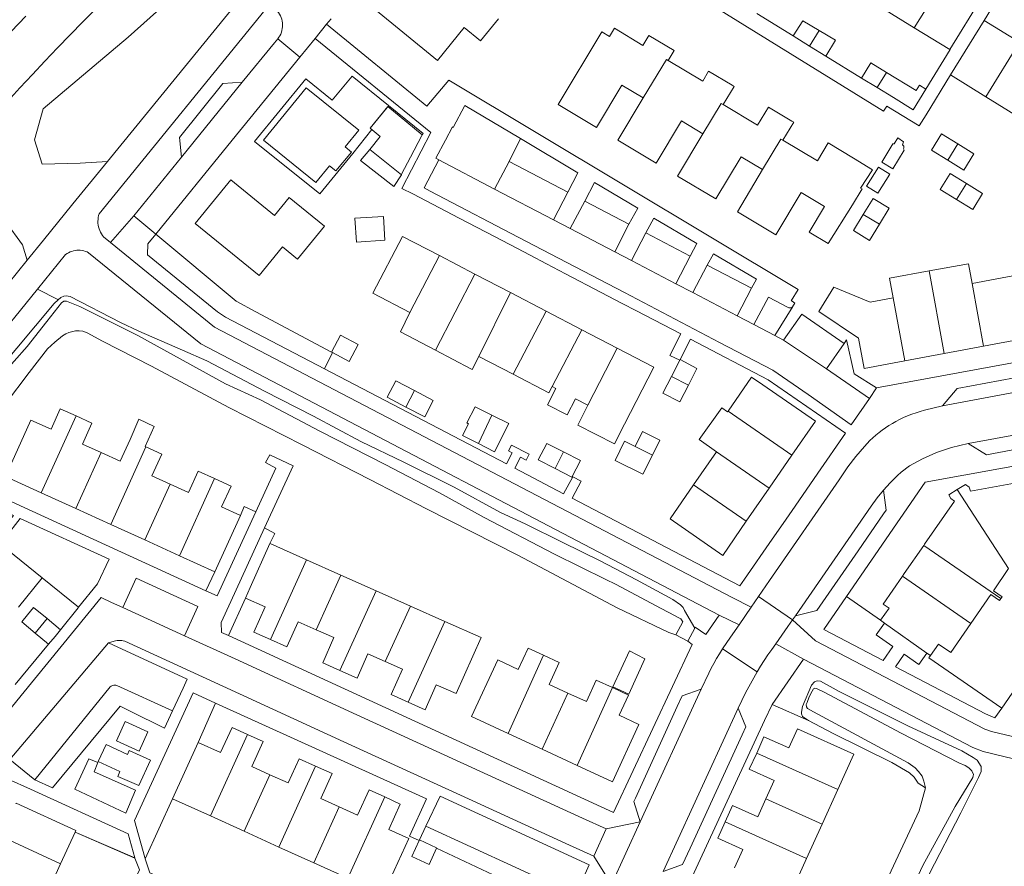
# Model space of a CAD drawing. Header units: metres. Extents: x 89888 to 94270, y 464165 to 468904.
# Tile 275 of 369: x 92332 to 92472, y 467841 to 467961. Entities that reach past the tile are written whole.
import ezdxf

# ---------------------------------------------------------------- set-up
doc = ezdxf.new("R2010")
doc.units = ezdxf.units.M
for name, color, linetype, lineweight in [('B_BEBOUWINGSGRENS_0', 251, 'CONTINUOUS', 13), ('B_LUIFEL_1', 251, 'CONTINUOUS', 13), ('B_TUSSENMUUR_0', 251, 'CONTINUOUS', 13), ('G_GRENS_ALGEMEEN_0', 251, 'CONTINUOUS', 13), ('T_CULTUURGRENS_0', 251, 'CONTINUOUS', 13), ('T_HEK_LIJN_0', 251, 'CONTINUOUS', 13), ('V_WEGGRENS_0', 251, 'CONTINUOUS', 13), ('W_WALBESCHERMING_LIJN_0', 251, 'CONTINUOUS', 13), ('W_WATERGRENS_0', 251, 'CONTINUOUS', 13)]:
    doc.layers.add(name, color=color, linetype=linetype, lineweight=lineweight)

# ---------------------------------------------------------------- blocks, each defined once
blk = doc.blocks.new('OGT_BLOK1_ACAD_1_FMEBLOCK16')
at = {"layer": 'W_WATERGRENS_0'}
for points in [[(-19.68, 68.8), (-17.9, 67.56), (-9.47, 62.37), (-0.92, 57.09), (5.55, 53.68), (6.86, 53.03), (7.95, 52.16), (9.12, 51.07), (10.43, 50.34), (12.84, 49.22), (16.77, 46.7), (23.32, 43.02), (30.39, 38.7), (35.93, 35.17), (38.28, 33.13), (39.27, 32.09), (39.87, 31.32), (40.38, 30.03), (40.59, 29.27), (40.75, 28.74), (40.85, 27.63), (40.65, 26.57), (39.91, 25.04), (38.1, 23.26), (37.9, 23.12), (34.61, 20.22), (28.02, 14.17), (21.57, 8.28), (15.77, 3.15), (11.97, -0.7), (8.3, -4.85), (3.51, -9.71), (-2.18, -16.1), (-7.21, -21.64), (-13.04, -28.74), (-19.89, -37.62), (-26.43, -45.8), (-29.43, -50.03), (-32.9, -55.24), (-36.79, -60.54), (-38.67, -63.6), (-39.88, -65.9), (-40.29, -66.73), (-41.21, -67.68), (-42.2, -68.43), (-42.62, -68.74), (-42.78, -68.8), (-42.89, -68.77)], [(-11.66, -31.56), (-8.85, -28.43), (-6.66, -25.7), (-5.39, -23.99), (-2.11, -19.96), (1, -16.71), (6.46, -10.66), (12.14, -4.79), (17.12, 0.23), (22.66, 5.53), (28.26, 10.8), (34.59, 16.79), (39.53, 21.32), (40.78, 22.33), (41.65, 23.41), (42.44, 25.16), (42.78, 26.48), (42.89, 27.76), (42.78, 29.27), (42.76, 29.58), (42.48, 31.18), (42.07, 32.34), (41.64, 33.23), (40.91, 34.22), (39.62, 35.71), (37.27, 37.4), (28.1, 43.22), (20.74, 48.12), (17.68, 49.78), (13.79, 51.94), (6.37, 56.58), (-1.49, 61.26), (-10.43, 66.95), (-13.43, 68.8)]]:
    blk.add_lwpolyline(points, dxfattribs=at)

msp = doc.modelspace()

# ---------------------------------------------------------------- linework, layer by layer
at = {"layer": 'B_BEBOUWINGSGRENS_0'}
for p, q in [((92469.32, 467964.96), (92464.54, 467957.23)), ((92459.5, 467960.33), (92454.65, 467963.31)), ((92464.65, 467953.62), (92469.42, 467961.36)), ((92469.42, 467961.36), (92474.43, 467958.27)), ((92464.54, 467957.23), (92459.5, 467960.33)), ((92444.63, 467957.72), (92442.31, 467959.17)), ((92446.95, 467956.28), (92444.63, 467957.72)), ((92454.23, 467951.84), (92452.03, 467953.18)), ((92469.67, 467950.52), (92464.65, 467953.62)), ((92474.52, 467947.54), (92469.67, 467950.52)), ((92387.42, 467946.92), (92384.71, 467949.12)), ((92389.61, 467945.12), (92387.42, 467946.92)), ((92465.69, 467943.82), (92463.39, 467945.24)), ((92382.19, 467943.03), (92386.65, 467939.42)), ((92469.2, 467936.78), (92466.9, 467938.19)), ((92454.55, 467932.39), (92455.96, 467934.68)), ((92371.91, 467927.43), (92375.74, 467932.12)), ((92397.1, 467925.32), (92392.06, 467927.95)), ((92402.16, 467922.68), (92397.1, 467925.32)), ((92407.21, 467920.05), (92402.16, 467922.68)), ((92456.5, 467921.93), (92453.25, 467921.33)), ((92412.27, 467917.41), (92407.21, 467920.05)), ((92417.3, 467914.77), (92412.27, 467917.41)), ((92463.76, 467914.03), (92469.36, 467915.07)), ((92376.86, 467914.18), (92376.74, 467914.24)), ((92397.65, 467913.62), (92402.55, 467911.08)), ((92458.16, 467912.99), (92463.76, 467914.03)), ((92425.02, 467910.79), (92426.2, 467913.09)), ((92426.2, 467913.09), (92426.24, 467913.16)), ((92436.38, 467910.66), (92433.05, 467905.85)), ((92437.98, 467909.6), (92436.38, 467910.66)), ((92422.3, 467899.6), (92423.36, 467901.73)), ((92431.4, 467900.08), (92428.16, 467895.39)), ((92438.88, 467894.89), (92442.11, 467899.58)), ((92340.42, 467891.99), (92335.49, 467894.23)), ((92435.64, 467890.2), (92438.88, 467894.89)), ((92345.37, 467889.74), (92340.42, 467891.99)), ((92350.22, 467887.54), (92345.37, 467889.74)), ((92363.82, 467891.02), (92360.18, 467883.01)), ((92329.66, 467886.97), (92335.63, 467882.15)), ((92355.14, 467885.3), (92350.22, 467887.54)), ((92360.18, 467883.01), (92355.14, 467885.3)), ((92373.18, 467884.72), (92378.05, 467882.55)), ((92335.63, 467882.15), (92332.28, 467878)), ((92378.05, 467882.55), (92383.06, 467880.31)), ((92383.06, 467880.31), (92387.93, 467878.14)), ((92387.93, 467878.14), (92392.83, 467875.96)), ((92336.33, 467876.37), (92338.24, 467874.78)), ((92455.29, 467875.72), (92454.7, 467876.13)), ((92461.3, 467871.47), (92455.29, 467875.72)), ((92336.54, 467872.73), (92334.63, 467874.31)), ((92461.82, 467871.1), (92461.3, 467871.47)), ((92401.81, 467860.05), (92406.65, 467857.8)), ((92354.16, 467850.76), (92357.8, 467858.78)), ((92406.65, 467857.8), (92411.6, 467855.51)), ((92446.41, 467847.16), (92448.63, 467852.06)), ((92359.54, 467848.32), (92354.16, 467850.76)), ((92364.33, 467846.14), (92359.54, 467848.32)), ((92444.2, 467842.26), (92446.41, 467847.16)), ((92340.3, 467846.01), (92338.23, 467841.52)), ((92369.25, 467843.91), (92364.33, 467846.14)), ((92374.2, 467841.66), (92369.25, 467843.91)), ((92389.17, 467844.84), (92389.21, 467844.92)), ((92441.98, 467837.34), (92444.2, 467842.26)), ((92338.23, 467841.52), (92336.03, 467836.73)), ((92379.03, 467839.47), (92374.2, 467841.66))]:
    msp.add_line(p, q, dxfattribs=at)
for points in [[(92394.21, 467966.67), (92391.86, 467963.79), (92386.44, 467968.21), (92382.44, 467963.3), (92391.77, 467955.69), (92395.58, 467960.36), (92397.9, 467958.46), (92400.45, 467961.59)], [(92442.31, 467959.17), (92443.67, 467961.31), (92445.99, 467959.94)], [(92424.56, 467955.66), (92425.41, 467957.07), (92421.81, 467959.23), (92420.96, 467957.82), (92416.92, 467960.25), (92416.22, 467959.09), (92415.11, 467959.75), (92408.92, 467949.42), (92414.36, 467946.16), (92417.96, 467952.16), (92421, 467950.34)], [(92445.99, 467959.94), (92448.3, 467958.57), (92446.95, 467956.28)], [(92432.36, 467949.41), (92433.9, 467951.99), (92433.63, 467952.15), (92430.3, 467954.14), (92429.45, 467952.73), (92424.56, 467955.66)], [(92452.03, 467953.18), (92453.35, 467955.35), (92455.56, 467953.98)], [(92455.56, 467953.98), (92459.77, 467951.39), (92460.24, 467952.18), (92461.14, 467951.61)], [(92380.59, 467945.75), (92373.15, 467951.79), (92367.06, 467944.35)], [(92461.14, 467951.61), (92459.34, 467948.68), (92456.55, 467950.41), (92454.23, 467951.84)], [(92421, 467950.34), (92417.4, 467944.34), (92422.85, 467941.08), (92426.44, 467947.08), (92429.49, 467945.25)], [(92384.71, 467949.12), (92384.62, 467949), (92382.22, 467946.04)], [(92440.85, 467944.33), (92442.39, 467946.9), (92442.12, 467947.07), (92438.79, 467949.06), (92437.25, 467946.49), (92432.36, 467949.41)], [(92367.06, 467944.35), (92374.52, 467938.31), (92376.46, 467940.69), (92377.35, 467939.97), (92379.55, 467942.66), (92378.66, 467943.39), (92380.59, 467945.75)], [(92382.22, 467946.04), (92383.66, 467944.87), (92382.19, 467943.03)], [(92386.65, 467939.42), (92386.69, 467939.51), (92387.95, 467941.92), (92389.56, 467945.02), (92389.61, 467945.12)], [(92429.49, 467945.25), (92425.89, 467939.25), (92431.34, 467935.99), (92434.93, 467941.99), (92437.97, 467940.17)], [(92450.88, 467941.81), (92447.28, 467943.97), (92445.74, 467941.4), (92440.85, 467944.33)], [(92457.17, 467944.69), (92456.66, 467943.85), (92456.47, 467943.83), (92454.9, 467941.23), (92456.44, 467940.29), (92458.08, 467942.95)], [(92458.08, 467942.95), (92457.97, 467943.1), (92458.03, 467943.22), (92458.02, 467943.49), (92457.81, 467943.7), (92457.99, 467944.13), (92457.17, 467944.69)], [(92463.39, 467945.24), (92461.97, 467942.94), (92464.26, 467941.52)], [(92464.26, 467941.52), (92466.55, 467940.1), (92467.98, 467942.4), (92465.69, 467943.82)], [(92452.12, 467937.42), (92451.88, 467937.55), (92453.55, 467940.15), (92450.88, 467941.81)], [(92437.97, 467940.17), (92434.38, 467934.17), (92439.82, 467930.91), (92443.42, 467936.91), (92446.74, 467934.91), (92444.57, 467931.27), (92447.28, 467929.65), (92450.71, 467935.16), (92452.12, 467937.42)], [(92454.43, 467940.49), (92452.74, 467937.79), (92454.31, 467936.81)], [(92454.31, 467936.81), (92456.01, 467939.51), (92454.43, 467940.49)], [(92375.74, 467932.12), (92370.71, 467936.22), (92368.62, 467933.66), (92362.43, 467938.71), (92357.38, 467932.52), (92366.44, 467925.13), (92369.75, 467929.19), (92371.91, 467927.43)], [(92466.9, 467938.19), (92464.6, 467939.6), (92463.2, 467937.33), (92465.51, 467935.91)], [(92455.96, 467934.68), (92453.67, 467936.08), (92452.26, 467933.79)], [(92465.51, 467935.91), (92467.81, 467934.51), (92469.2, 467936.78)], [(92384.32, 467930.14), (92384.1, 467933.52), (92380.06, 467933.25), (92380.28, 467929.87), (92384.32, 467930.14)], [(92452.26, 467933.79), (92450.85, 467931.5), (92453.14, 467930.09), (92454.55, 467932.39)], [(92392.06, 467927.95), (92386.82, 467930.68), (92382.6, 467922.61), (92387.85, 467919.87)], [(92467.71, 467924), (92467.2, 467926.77), (92461.6, 467925.76)], [(92461.6, 467925.76), (92455.97, 467924.74), (92456.5, 467921.93)], [(92469.36, 467915.07), (92475.16, 467916.15), (92473.52, 467925.07), (92467.71, 467924)], [(92453.25, 467921.33), (92448.07, 467923.44), (92445.97, 467920), (92451.56, 467916.22), (92452.37, 467911.91), (92458.16, 467912.99)], [(92387.85, 467919.87), (92386.52, 467917.13), (92391.48, 467914.53)], [(92376.74, 467914.24), (92378, 467916.63), (92380.52, 467915.31), (92379.26, 467912.92), (92376.86, 467914.18)], [(92391.48, 467914.53), (92396.53, 467911.87), (92396.7, 467911.78), (92397.65, 467913.62)], [(92418.33, 467903.98), (92422.52, 467912.07), (92417.3, 467914.77)], [(92426.24, 467913.16), (92428.64, 467911.92), (92427.42, 467909.55)], [(92402.55, 467911.08), (92407.59, 467908.46), (92408.07, 467909.33)], [(92427.42, 467909.55), (92426.2, 467907.18), (92423.8, 467908.41), (92425.02, 467910.79)], [(92388.52, 467908.76), (92385.85, 467910.15), (92384.63, 467907.82), (92387.3, 467906.42)], [(92408.07, 467909.33), (92408.6, 467909.05), (92407.41, 467906.76), (92410.21, 467905.31), (92411.4, 467907.59), (92413.12, 467906.7)], [(92442.11, 467899.58), (92445.46, 467904.43), (92437.98, 467909.6)], [(92387.3, 467906.42), (92389.97, 467905.03), (92391.18, 467907.37), (92388.52, 467908.76)], [(92399.52, 467905.28), (92397.15, 467906.48), (92395.97, 467904.17), (92396.2, 467904.05), (92395.35, 467902.38), (92397.61, 467901.23)], [(92413.12, 467906.7), (92411.74, 467903.87), (92416.94, 467901.18), (92418.33, 467903.98)], [(92335.49, 467894.23), (92330.4, 467896.55), (92334.04, 467904.56), (92336.89, 467903.26), (92338.21, 467906.18), (92340.46, 467905.16)], [(92340.46, 467905.16), (92342.7, 467904.14), (92341.35, 467901.17), (92344.03, 467899.95)], [(92397.61, 467901.23), (92399.88, 467900.08), (92401.9, 467904.07), (92399.52, 467905.28)], [(92433.05, 467905.85), (92432.97, 467905.73), (92432.15, 467906.3), (92428.96, 467901.8), (92431.4, 467900.08)], [(92344.03, 467899.95), (92346.71, 467898.73), (92348.11, 467901.81), (92349.35, 467904.7), (92351.52, 467903.66), (92350.26, 467900.83), (92350.38, 467900.78)], [(92423.36, 467901.73), (92420.91, 467902.95), (92419.85, 467900.82)], [(92409.69, 467900.04), (92407.31, 467901.27), (92406.09, 467898.91), (92408.48, 467897.68)], [(92419.85, 467900.82), (92418.36, 467901.57), (92417, 467898.84), (92420.94, 467896.88), (92422.3, 467899.6)], [(92350.38, 467900.78), (92352.65, 467899.75), (92351.23, 467896.64), (92353.82, 467895.46)], [(92408.48, 467897.68), (92410.86, 467896.45), (92412.08, 467898.81), (92409.69, 467900.04)], [(92353.82, 467895.46), (92356.41, 467894.29), (92357.78, 467897.32), (92360.12, 467896.25)], [(92360.12, 467896.25), (92362.46, 467895.19), (92361.12, 467892.25), (92363.82, 467891.02)], [(92428.16, 467895.39), (92424.81, 467890.55), (92432.29, 467885.35), (92435.64, 467890.2)], [(92465.6, 467894.7), (92466.78, 467895.44), (92467.31, 467895.06), (92467.47, 467894.46), (92474.77, 467895.79)], [(92460.85, 467886.77), (92460.97, 467886.94), (92465.21, 467893.07), (92464.69, 467893.43), (92464.43, 467893.96), (92465.6, 467894.7)], [(92364.5, 467879.29), (92365.16, 467880.77), (92367.96, 467887.05)], [(92367.96, 467887.05), (92368, 467887.03), (92373.18, 467884.72)], [(92457.82, 467882.39), (92458.08, 467882.76), (92460.85, 467886.77)], [(92472.9, 467883.47), (92470.74, 467880.33), (92472, 467879.46), (92471.81, 467879.2)], [(92454.7, 467876.13), (92455.92, 467877.85), (92455.09, 467878.43), (92457.82, 467882.39)], [(92368.05, 467873.41), (92365.7, 467874.46), (92367.3, 467878.04), (92364.5, 467879.29)], [(92471.81, 467879.2), (92471.63, 467878.93), (92470.37, 467879.8), (92467.52, 467875.68)], [(92334.63, 467874.31), (92332.72, 467875.89), (92333.57, 467876.92), (92334.42, 467877.95), (92336.33, 467876.37)], [(92374.53, 467874.79), (92371.98, 467875.93), (92370.39, 467872.37), (92368.05, 467873.41)], [(92392.83, 467875.96), (92397.98, 467873.66), (92394.43, 467865.71), (92391.61, 467866.97), (92390.03, 467863.42), (92387.62, 467864.49)], [(92338.24, 467874.78), (92337.46, 467873.83), (92336.54, 467872.73)], [(92377.92, 467868.99), (92375.49, 467870.08), (92377.08, 467873.66), (92374.53, 467874.79)], [(92467.52, 467875.68), (92464.68, 467871.57), (92462.95, 467872.75), (92461.82, 467871.1)], [(92406.86, 467871.16), (92404.65, 467872.18), (92403.24, 467869.15), (92400.35, 467870.49), (92396.62, 467862.45), (92401.81, 467860.05)], [(92416.68, 467866.67), (92418.96, 467865.61), (92421.25, 467870.63), (92419.04, 467871.8), (92416.68, 467866.67)], [(92384.36, 467870.28), (92381.9, 467871.38), (92380.36, 467867.91), (92377.92, 467868.99)], [(92387.62, 467864.49), (92385.21, 467865.57), (92386.82, 467869.19), (92384.36, 467870.28)], [(92410.28, 467865.79), (92407.63, 467867.02), (92409.07, 467870.13), (92406.86, 467871.16)], [(92416.63, 467866.57), (92414.34, 467867.62), (92412.93, 467864.57), (92410.28, 467865.79)], [(92411.6, 467855.51), (92416.62, 467853.18), (92420.4, 467861.34), (92417.58, 467862.64), (92418.91, 467865.51), (92416.63, 467866.57)], [(92357.8, 467858.78), (92360.98, 467857.33), (92362.6, 467860.89), (92364.8, 467859.89)], [(92448.63, 467852.06), (92450.9, 467857.1), (92442.91, 467860.71), (92441.67, 467857.99), (92438.16, 467859.57), (92437.12, 467857.26)], [(92364.8, 467859.89), (92367, 467858.9), (92365.4, 467855.37), (92367.99, 467854.19)], [(92367.99, 467854.19), (92370.57, 467853.02), (92372.14, 467856.46), (92374.47, 467855.4)], [(92437.12, 467857.26), (92436.07, 467854.95), (92439.6, 467853.35), (92438.43, 467850.77)], [(92374.47, 467855.4), (92376.81, 467854.34), (92375.21, 467850.81), (92377.82, 467849.63)], [(92377.82, 467849.63), (92380.43, 467848.44), (92382.06, 467852.03), (92384.28, 467851.02)], [(92384.28, 467851.02), (92386.5, 467850.01), (92384.87, 467846.42), (92387.7, 467845.14), (92384.08, 467837.17), (92379.03, 467839.47)], [(92438.43, 467850.77), (92437.27, 467848.18), (92433.67, 467849.8), (92432.63, 467847.49)], [(92331.88, 467850.07), (92331.92, 467850.15), (92340.4, 467846.24), (92340.3, 467846.01)], [(92432.63, 467847.49), (92431.58, 467845.18), (92435.17, 467843.56), (92433.99, 467840.95)], [(92391.62, 467843.73), (92390.58, 467841.43), (92388.12, 467842.56), (92389.17, 467844.84)], [(92389.21, 467844.92), (92391.65, 467843.8), (92391.62, 467843.73)]]:
    msp.add_lwpolyline(points, dxfattribs=at)
at = {"layer": 'B_LUIFEL_1'}
msp.add_line((92382.22, 467946.04), (92384.71, 467949.12), dxfattribs=at)
for points in [[(92389.61, 467945.12), (92389.74, 467945.29), (92384.84, 467949.28), (92379.67, 467953.46), (92376.82, 467950.01), (92373.07, 467953.07), (92365.8, 467944.16), (92375.09, 467936.73), (92379.78, 467942.47), (92382.45, 467945.85), (92382.22, 467946.04)], [(92382.19, 467943.03), (92380.86, 467941.48), (92385.59, 467937.76), (92386.65, 467939.42)]]:
    msp.add_lwpolyline(points, dxfattribs=at)
at = {"layer": 'B_TUSSENMUUR_0'}
for p, q in [((92464.29, 467968.05), (92459.5, 467960.33)), ((92445.99, 467959.94), (92444.63, 467957.72)), ((92474.43, 467958.27), (92469.67, 467950.52)), ((92454.23, 467951.84), (92455.56, 467953.98)), ((92465.69, 467943.82), (92464.26, 467941.52)), ((92466.9, 467938.19), (92465.51, 467935.91)), ((92452.26, 467933.79), (92454.55, 467932.39)), ((92387.85, 467919.87), (92392.06, 467927.95)), ((92391.48, 467914.53), (92397.1, 467925.32)), ((92461.6, 467925.76), (92463.76, 467914.03)), ((92467.71, 467924), (92469.36, 467915.07)), ((92397.65, 467913.62), (92402.16, 467922.68)), ((92456.5, 467921.93), (92458.16, 467912.99)), ((92402.55, 467911.08), (92407.21, 467920.05)), ((92408.07, 467909.33), (92412.27, 467917.41)), ((92413.12, 467906.7), (92417.3, 467914.77)), ((92425.02, 467910.79), (92427.42, 467909.55)), ((92388.52, 467908.76), (92387.3, 467906.42)), ((92335.49, 467894.23), (92340.46, 467905.16)), ((92397.61, 467901.23), (92399.52, 467905.28)), ((92433.05, 467905.85), (92442.11, 467899.58)), ((92340.42, 467891.99), (92344.03, 467899.95)), ((92345.37, 467889.74), (92350.38, 467900.78)), ((92408.48, 467897.68), (92409.69, 467900.04)), ((92419.85, 467900.82), (92422.3, 467899.6)), ((92431.4, 467900.08), (92438.88, 467894.89)), ((92350.22, 467887.54), (92353.82, 467895.46)), ((92355.14, 467885.3), (92360.12, 467896.25)), ((92428.16, 467895.39), (92435.64, 467890.2)), ((92472.9, 467883.47), (92465.6, 467894.7)), ((92460.85, 467886.77), (92471.81, 467879.2)), ((92368.05, 467873.41), (92373.18, 467884.72)), ((92374.53, 467874.79), (92378.05, 467882.55)), ((92457.82, 467882.39), (92467.52, 467875.68)), ((92383.06, 467880.31), (92377.92, 467868.99)), ((92387.93, 467878.14), (92384.36, 467870.28)), ((92336.33, 467876.37), (92334.63, 467874.31)), ((92392.83, 467875.96), (92387.62, 467864.49)), ((92406.86, 467871.16), (92401.81, 467860.05)), ((92416.63, 467866.57), (92411.6, 467855.51)), ((92410.28, 467865.79), (92406.65, 467857.8)), ((92364.8, 467859.89), (92359.54, 467848.32)), ((92448.63, 467852.06), (92437.12, 467857.26)), ((92374.47, 467855.4), (92369.25, 467843.91)), ((92367.99, 467854.19), (92364.33, 467846.14)), ((92384.28, 467851.02), (92379.03, 467839.47)), ((92438.43, 467850.77), (92446.41, 467847.16)), ((92377.82, 467849.63), (92374.2, 467841.66)), ((92432.63, 467847.49), (92444.2, 467842.26)), ((92329.75, 467845.43), (92338.23, 467841.52))]:
    msp.add_line(p, q, dxfattribs=at)
for points in [[(92424.56, 467955.66), (92424.29, 467955.82), (92421, 467950.34)], [(92432.36, 467949.41), (92432.08, 467949.58), (92429.49, 467945.25)], [(92440.85, 467944.33), (92440.57, 467944.5), (92437.97, 467940.17)]]:
    msp.add_lwpolyline(points, dxfattribs=at)
at = {"layer": 'G_GRENS_ALGEMEEN_0'}
msp.add_line((92427.33, 467873.18), (92425.65, 467874.04), dxfattribs=at)
msp.add_lwpolyline([(92461.12, 467852.34), (92460.04, 467852.97), (92459.51, 467853.83), (92458.84, 467854.47), (92456.34, 467855.91), (92447.98, 467860.06), (92444.49, 467861.88)], dxfattribs=at)
at = {"layer": 'T_CULTUURGRENS_0'}
msp.add_line((92461.59, 467870.77), (92471.92, 467863.65), dxfattribs=at)
for points in [[(92319.15, 467898.26), (92323.74, 467904.03), (92327.2, 467909.05), (92332.01, 467914.78), (92337.35, 467921.15), (92337.91, 467921.65)], [(92444.49, 467861.88), (92443.64, 467862.46), (92443.48, 467862.84), (92443.49, 467863.09), (92443.65, 467863.88), (92444.89, 467866.91), (92445.32, 467867.38), (92445.71, 467867.51), (92446.19, 467867.46), (92448.83, 467866.01), (92458.6, 467861.15), (92466.28, 467857.57), (92467.88, 467856.65), (92468.43, 467856.25), (92468.99, 467855.36), (92469, 467854.63), (92468.63, 467853.81), (92466.14, 467848.77), (92461.63, 467840.04)]]:
    msp.add_lwpolyline(points, dxfattribs=at)
at = {"layer": 'T_HEK_LIJN_0'}
for p, q in [((92354.16, 467850.76), (92350.26, 467842.23)), ((92348.81, 467842.34), (92340.3, 467846.01)), ((92391.62, 467843.73), (92400.51, 467839.59))]:
    msp.add_line(p, q, dxfattribs=at)
for points in [[(92422.59, 467969.53), (92422.2, 467968.89), (92455.13, 467948.47)], [(92363.82, 467891.02), (92364.31, 467892.3), (92366, 467891.55)]]:
    msp.add_lwpolyline(points, dxfattribs=at)
at = {"layer": 'V_WEGGRENS_0'}
for p, q in [((92365.58, 467966.7), (92344.93, 467941.34)), ((92469.42, 467961.36), (92472.55, 467966.47)), ((92376.04, 467960.81), (92376.66, 467961.57)), ((92442.31, 467959.17), (92437.12, 467962.35)), ((92376.04, 467960.81), (92374.41, 467958.8)), ((92369.1, 467958.74), (92372.24, 467956.16)), ((92372.24, 467956.16), (92374.41, 467958.8)), ((92374.41, 467958.8), (92390.86, 467945.45)), ((92464.6, 467957.24), (92461.14, 467951.61)), ((92464.54, 467957.23), (92464.6, 467957.24)), ((92452.03, 467953.18), (92446.95, 467956.28)), ((92355.4, 467941.93), (92364.06, 467952.6)), ((92401.95, 467941.3), (92403.57, 467944.59)), ((92399.9, 467937.39), (92391.97, 467941.57)), ((92401.95, 467941.3), (92399.9, 467937.39)), ((92410.32, 467936.95), (92401.95, 467941.3)), ((92399.9, 467937.39), (92408.26, 467933.03)), ((92408.26, 467933.03), (92410.32, 467936.95)), ((92412.71, 467935.69), (92410.64, 467931.78)), ((92418.98, 467932.42), (92412.71, 467935.69)), ((92348.65, 467933.59), (92345.34, 467929.79)), ((92348.65, 467933.59), (92351.77, 467931.01)), ((92410.64, 467931.78), (92408.26, 467933.03)), ((92410.64, 467931.78), (92416.95, 467928.49)), ((92416.95, 467928.49), (92418.98, 467932.42)), ((92345.34, 467929.79), (92344.36, 467930.6)), ((92421.39, 467931.16), (92419.32, 467927.24)), ((92427.68, 467927.86), (92421.39, 467931.16)), ((92419.32, 467927.24), (92416.95, 467928.49)), ((92425.66, 467923.94), (92427.68, 467927.86)), ((92333.5, 467927.28), (92327.95, 467920.47)), ((92419.32, 467927.24), (92425.66, 467923.94)), ((92430.09, 467926.6), (92428.03, 467922.7)), ((92436.38, 467923.31), (92430.09, 467926.6)), ((92428.03, 467922.7), (92425.66, 467923.94)), ((92434.35, 467919.38), (92436.38, 467923.31)), ((92428.03, 467922.7), (92434.35, 467919.38)), ((92439.7, 467916.6), (92442.24, 467920.7)), ((92366, 467919.94), (92376.74, 467914.24)), ((92436.71, 467918.16), (92434.35, 467919.38)), ((92436.71, 467918.16), (92439.7, 467916.6)), ((92440.94, 467915.92), (92439.7, 467916.6)), ((92426.24, 467913.16), (92427.72, 467916.08)), ((92427.72, 467916.08), (92438.74, 467910.29)), ((92440.94, 467915.92), (92447.02, 467911.86)), ((92447.02, 467911.86), (92449.55, 467915.47)), ((92449.55, 467915.47), (92449.89, 467915.97)), ((92376.86, 467914.18), (92375.73, 467911.86)), ((92463.52, 467906.59), (92500, 467913.46)), ((92453.13, 467907.65), (92447.02, 467911.86)), ((92438.74, 467910.29), (92449.73, 467902.7)), ((92454.13, 467909.15), (92453.13, 467907.65)), ((92450.56, 467903.91), (92453.13, 467907.65)), ((92366, 467891.55), (92360.51, 467879.59)), ((92362.42, 467878.78), (92367.23, 467889.26)), ((92358.89, 467880.31), (92345.77, 467886.33)), ((92358.89, 467880.31), (92360.18, 467883.01)), ((92340.81, 467877.98), (92335.63, 467882.15)), ((92360.51, 467879.59), (92358.89, 467880.31)), ((92364.5, 467879.29), (92362.09, 467873.95)), ((92436.35, 467877.99), (92433.65, 467879.38)), ((92437.39, 467879.49), (92436.35, 467877.99)), ((92442.19, 467876.17), (92437.39, 467879.49)), ((92446.67, 467874.82), (92449.9, 467879.53)), ((92449.9, 467879.53), (92454.7, 467876.13)), ((92355.85, 467873.94), (92347.07, 467877.96)), ((92357.75, 467878.09), (92355.85, 467873.94)), ((92436.35, 467877.99), (92434.62, 467875.5)), ((92434.62, 467875.5), (92431.8, 467876.86)), ((92442.62, 467876.78), (92442.19, 467876.17)), ((92442.19, 467876.17), (92445.49, 467873.22)), ((92428.32, 467874.99), (92427.33, 467873.18)), ((92345.07, 467872.9), (92331.02, 467856.35)), ((92416.8, 467848.81), (92362.09, 467873.95)), ((92336.54, 467872.73), (92331.8, 467866.98)), ((92437.17, 467868.79), (92432.26, 467872.05)), ((92443.79, 467870.62), (92439.82, 467872.76)), ((92439.34, 467864.15), (92443.79, 467870.62)), ((92461.82, 467871.1), (92461.59, 467870.77)), ((92474.99, 467868.03), (92471.92, 467863.65)), ((92355.64, 467866.47), (92354.16, 467863.24)), ((92420.59, 467847.51), (92429.25, 467866.36)), ((92348.77, 467847.66), (92357.06, 467865.82)), ((92357.06, 467865.82), (92360.25, 467864.33)), ((92360.25, 467864.33), (92357.8, 467858.78)), ((92434.5, 467863.63), (92423.83, 467840.44)), ((92444.49, 467861.88), (92439.34, 467864.15)), ((92471.92, 467863.65), (92470.95, 467862.27)), ((92334.58, 467853.45), (92331.02, 467856.35)), ((92333.97, 467852.13), (92347.87, 467845.79)), ((92389.21, 467844.92), (92390.11, 467846.87)), ((92390.11, 467846.87), (92411.43, 467837.12)), ((92415.73, 467846.49), (92413.98, 467842.6)), ((92415.73, 467846.49), (92420.59, 467847.51)), ((92416.5, 467838.57), (92420.59, 467847.51)), ((92348.79, 467842.37), (92340.3, 467846.01)), ((92347.87, 467845.79), (92348.79, 467842.37)), ((92348.79, 467842.37), (92348.81, 467842.34)), ((92413.98, 467842.6), (92416.5, 467838.57)), ((92411.43, 467837.12), (92413.35, 467841.39))]:
    msp.add_line(p, q, dxfattribs=at)
for points in [[(92344.93, 467941.34), (92341.02, 467941.09), (92335.61, 467940.92), (92334.56, 467944.41), (92335.78, 467948.78), (92347.86, 467958.98), (92360.76, 467970.6)], [(92343.27, 467962.99), (92341.43, 467961.16), (92339.61, 467959.32), (92337.81, 467957.46), (92336.02, 467955.59), (92334.24, 467953.7), (92332.48, 467951.8), (92330.74, 467949.88)], [(92344.36, 467930.6), (92344.2, 467930.81), (92344.05, 467931.03), (92343.92, 467931.27), (92343.81, 467931.51), (92343.72, 467931.77), (92343.65, 467932.03), (92343.6, 467932.29), (92343.56, 467932.56), (92343.55, 467932.83), (92343.57, 467933.09), (92343.6, 467933.36), (92343.65, 467933.62), (92343.73, 467933.88), (92367.91, 467963.63)], [(92367.91, 467963.63), (92368.64, 467963.08), (92368.84, 467962.9), (92369.02, 467962.71), (92369.19, 467962.5), (92369.34, 467962.27), (92369.47, 467962.03), (92369.57, 467961.79), (92369.66, 467961.53), (92369.72, 467961.27), (92369.76, 467961.01), (92369.78, 467960.74), (92369.77, 467960.47), (92369.74, 467960.2), (92369.69, 467959.94), (92369.61, 467959.68), (92369.51, 467959.43), (92369.4, 467959.19), (92369.26, 467958.96), (92369.1, 467958.74)], [(92333.32, 467961.97), (92331.24, 467959.79)], [(92442.24, 467920.7), (92442.27, 467920.77), (92442.55, 467921.21), (92442.16, 467921.45), (92442.01, 467921.54), (92442.99, 467923.14), (92393.38, 467952.88), (92390.28, 467949.17), (92376.04, 467960.81)], [(92369.1, 467958.74), (92368.63, 467958.18), (92364.06, 467952.6)], [(92351.77, 467931.01), (92362.64, 467944.34), (92372.24, 467956.16)], [(92455.13, 467948.47), (92455.61, 467949.17), (92460.21, 467946.38), (92461.18, 467947.97), (92464.65, 467953.62)], [(92364.06, 467952.6), (92361.29, 467952.4), (92355.12, 467944.74), (92355.4, 467941.93)], [(92392.93, 467944.37), (92393.9, 467946.22), (92394.03, 467946.15), (92395.67, 467949.29), (92403.57, 467944.59)], [(92390.86, 467945.45), (92386.73, 467937.48), (92388.27, 467936.7), (92394.84, 467933.27), (92399.88, 467930.64), (92403.04, 467928.98), (92404.93, 467927.99), (92407.27, 467926.77), (92409.98, 467925.36), (92415.03, 467922.72), (92418, 467921.16), (92420.07, 467920.08), (92426.33, 467916.81), (92424.8, 467913.76), (92426.2, 467913.09)], [(92391.97, 467941.57), (92391.57, 467941.78), (92392.93, 467944.37)], [(92403.57, 467944.59), (92411.74, 467939.72), (92410.32, 467936.95)], [(92355.4, 467941.93), (92349.29, 467934.37), (92348.65, 467933.59)], [(92391.97, 467941.57), (92389.87, 467937.56), (92390.76, 467937.11), (92404.32, 467930.01), (92418.34, 467922.69), (92431.85, 467915.61), (92439.42, 467911.65), (92444.44, 467908.2), (92450.56, 467903.91)], [(92333.5, 467927.28), (92335.83, 467930.15), (92340.01, 467935.28), (92344.93, 467941.34)], [(92412.71, 467935.69), (92414.07, 467938.33), (92420.23, 467934.67), (92418.98, 467932.42)], [(92421.39, 467931.16), (92422.49, 467933.27), (92428.6, 467929.65), (92427.68, 467927.86)], [(92327.95, 467920.47), (92321.29, 467919.16), (92318.6, 467922.68), (92321.7, 467928.01), (92325.65, 467932.88), (92330.44, 467932.77), (92332.85, 467929.48), (92333.5, 467927.28)], [(92375.73, 467911.86), (92361.66, 467919.21), (92360.54, 467919.97), (92350.6, 467928.06), (92350.63, 467929.6), (92351.77, 467931.01)], [(92351.77, 467931.01), (92363.19, 467921.45), (92366, 467919.94)], [(92345.34, 467929.79), (92360.11, 467917.8), (92433.65, 467879.38)], [(92342.23, 467928.35), (92342.01, 467928.46), (92341.78, 467928.55), (92341.54, 467928.62), (92341.3, 467928.67), (92341.05, 467928.71), (92340.8, 467928.72), (92340.55, 467928.71), (92340.31, 467928.68), (92340.07, 467928.63), (92339.83, 467928.55), (92339.6, 467928.46), (92339.37, 467928.35), (92339.16, 467928.23), (92338.96, 467928.08), (92334.99, 467923.18)], [(92431.8, 467876.86), (92358.18, 467915.4), (92342.23, 467928.35)], [(92430.09, 467926.6), (92431, 467928.21), (92437.11, 467924.59), (92436.38, 467923.31)], [(92279.95, 467852.61), (92290.46, 467865.77), (92300.71, 467879.13), (92313.76, 467897.05), (92334.99, 467923.18)], [(92334.99, 467923.18), (92337.84, 467921.7), (92337.91, 467921.65)], [(92337.91, 467921.65), (92338.27, 467921.97), (92338.73, 467922.19), (92339.05, 467922.24), (92339.6, 467922.14), (92346.78, 467918.46), (92349.38, 467917.21), (92355.58, 467914.53), (92359, 467913), (92367.2, 467908.69), (92374.15, 467905.14), (92380.91, 467901.54), (92387.01, 467898.6), (92394.16, 467895.02)], [(92442.24, 467920.7), (92442.17, 467920.63), (92442.08, 467920.57), (92441.99, 467920.53), (92441.89, 467920.51), (92441.78, 467920.51), (92441.68, 467920.53), (92441.59, 467920.58), (92438.79, 467922.04), (92436.71, 467918.16)], [(92449.55, 467915.47), (92443.54, 467919.64), (92440.94, 467915.92)], [(92507.38, 467918.97), (92500, 467917.61), (92454.13, 467909.15)], [(92449.89, 467915.97), (92450.99, 467911.15), (92454.13, 467909.15)], [(92506.7, 467914.72), (92504.37, 467916.17), (92500.07, 467915.39), (92500, 467915.37), (92498.43, 467915.08), (92477.4, 467911.27), (92475.79, 467910.94), (92465.61, 467909.04), (92463.52, 467906.59)], [(92434.75, 467881.01), (92410.92, 467893.48), (92412.17, 467895.9), (92410.99, 467896.51), (92409.7, 467894.1), (92402.78, 467897.72), (92403.59, 467899.29), (92404.36, 467898.88), (92404.81, 467899.74), (92402.3, 467901.03), (92401.85, 467900.19), (92402.39, 467899.91), (92401.58, 467898.34), (92375.73, 467911.86)], [(92511.36, 467909.36), (92500, 467907.28), (92467.18, 467901.26)], [(92463.52, 467906.59), (92460.97, 467905.98), (92460.36, 467905.81), (92459.75, 467905.62), (92459.15, 467905.41), (92458.56, 467905.18), (92457.98, 467904.93), (92457.4, 467904.66), (92456.89, 467904.39), (92456.39, 467904.11), (92455.9, 467903.81), (92455.42, 467903.49), (92454.96, 467903.15), (92454.5, 467902.8), (92454.06, 467902.43), (92453.63, 467902.05), (92453.21, 467901.65), (92452.81, 467901.24), (92452.42, 467900.81), (92451.22, 467899.39), (92450.08, 467897.91), (92448.84, 467896.1), (92438.96, 467881.78), (92437.39, 467879.49)], [(92449.9, 467879.53), (92461.03, 467895.76), (92500, 467902.83), (92513.75, 467905.33), (92514.38, 467904.94)], [(92467.18, 467901.26), (92469.78, 467899.66), (92475.03, 467900.62), (92476.69, 467900.92), (92497.72, 467904.76), (92499.35, 467905.04), (92500, 467905.16)], [(92449.73, 467902.7), (92445.81, 467897.02), (92442.57, 467892.33), (92440.86, 467889.86), (92439.32, 467887.64), (92435.4, 467881.96), (92434.75, 467881.01)], [(92467.18, 467901.26), (92464.79, 467900.68), (92462.68, 467899.98), (92460.66, 467899.06), (92458.84, 467898.06), (92457.63, 467897.17), (92457.11, 467896.69), (92456.6, 467896.19), (92456.1, 467895.68), (92455.62, 467895.16), (92455.15, 467894.63)], [(92367.23, 467889.26), (92371.28, 467898.07), (92367.97, 467899.66), (92367.37, 467898.55), (92368.84, 467897.74), (92366, 467891.55)], [(92345.77, 467886.33), (92327.24, 467894.82), (92326.52, 467893.35), (92331.55, 467891.02), (92329.54, 467888.5), (92330.37, 467887.84)], [(92394.16, 467895.02), (92400.73, 467891.45), (92404.24, 467889.82), (92409.57, 467887.16), (92414.9, 467884.59), (92420.04, 467881.86), (92425.21, 467879.06), (92426.32, 467878.3), (92426.7, 467877.93), (92426.85, 467877.51), (92428.32, 467874.99)], [(92442.62, 467876.78), (92445.68, 467877.5), (92451.52, 467886), (92455.15, 467891.25), (92455.51, 467891.78), (92455.15, 467894.63)], [(92455.15, 467894.63), (92454.24, 467893.52), (92453.4, 467892.36), (92442.62, 467876.78)], [(92330.37, 467887.84), (92332.52, 467890.57), (92345.17, 467884.8)], [(92367.23, 467889.26), (92368.69, 467888.48), (92367.96, 467887.05)], [(92345.17, 467884.8), (92343.5, 467881.33), (92340.81, 467877.98)], [(92347.07, 467877.96), (92349, 467882.1), (92357.75, 467878.09)], [(92322.12, 467850.34), (92324.38, 467855.16), (92325.04, 467856.13), (92332.63, 467865.46), (92343.99, 467879.35), (92345.48, 467878.65), (92347.07, 467877.96)], [(92362.09, 467873.95), (92361.12, 467874.39), (92361.07, 467875.83), (92362.42, 467878.78)], [(92340.81, 467877.98), (92340.73, 467877.89), (92338.24, 467874.78)], [(92428.32, 467874.99), (92428.4, 467875.15), (92429.91, 467874.1), (92431.8, 467876.86)], [(92439.82, 467872.76), (92441.55, 467875.24), (92442.19, 467876.17)], [(92455.29, 467875.72), (92454.1, 467874.05), (92456.44, 467872.4), (92455.08, 467870.43), (92446.67, 467874.82)], [(92432.26, 467872.05), (92433.41, 467873.73), (92434.62, 467875.5)], [(92413.98, 467842.6), (92410.51, 467844.17), (92396.18, 467850.74), (92378.5, 467858.87), (92361.28, 467866.77), (92347.35, 467873.14), (92347.14, 467873.2), (92346.93, 467873.24), (92346.71, 467873.26), (92346.5, 467873.27), (92346.28, 467873.25), (92346.07, 467873.21), (92345.86, 467873.16), (92345.07, 467872.9)], [(92345.07, 467872.9), (92356.24, 467867.77), (92355.64, 467866.47)], [(92355.85, 467873.94), (92363.03, 467870.64), (92380.32, 467862.71), (92397.8, 467854.7), (92412.39, 467848), (92415.73, 467846.49)], [(92427.33, 467873.18), (92427.98, 467872.7), (92416.8, 467848.81)], [(92445.49, 467873.22), (92469.53, 467860.66), (92470.47, 467860.32), (92486.77, 467856.43), (92487.15, 467856.34), (92487.51, 467856.23), (92487.88, 467856.09), (92488.23, 467855.94), (92488.57, 467855.76), (92488.9, 467855.57), (92500, 467848.21), (92519.46, 467835.32), (92541.93, 467822.43), (92568.63, 467807.13), (92575.25, 467803.39)], [(92429.25, 467866.36), (92430.32, 467868.59), (92430.67, 467869.3), (92431.04, 467870), (92431.43, 467870.7), (92431.84, 467871.38), (92432.26, 467872.05)], [(92439.82, 467872.76), (92439.26, 467871.98), (92438.72, 467871.2), (92438.19, 467870.41), (92437.67, 467869.6), (92437.17, 467868.79)], [(92443.79, 467870.62), (92467.81, 467858.07), (92469.31, 467857.46), (92483.77, 467854)], [(92470.95, 467862.27), (92469.61, 467862.85), (92456.84, 467869.51), (92458.05, 467871.29), (92460.15, 467869.86), (92461.3, 467871.47)], [(92437.17, 467868.79), (92435.52, 467865.83), (92434.5, 467863.63)], [(92334.58, 467853.45), (92345.29, 467866.67), (92345.41, 467866.76), (92345.54, 467866.82), (92345.68, 467866.88), (92345.82, 467866.9), (92345.97, 467866.91), (92346.11, 467866.9), (92346.26, 467866.87), (92354.16, 467863.24)], [(92429.25, 467866.36), (92426.53, 467865.4), (92425.83, 467863.86), (92419.89, 467850.87), (92419.66, 467850.37), (92420.59, 467847.51)], [(92354.16, 467863.24), (92353.02, 467860.8), (92348.11, 467863.23), (92346.71, 467863.92), (92337.12, 467852.31), (92334.58, 467853.45)], [(92360.25, 467864.33), (92390.24, 467850.77), (92387.8, 467845.47), (92389.17, 467844.84)], [(92404.04, 467783.96), (92404.07, 467784.02), (92425.4, 467830.37), (92424.68, 467832.63), (92438.22, 467861.9), (92439.34, 467864.15)], [(92423.83, 467840.44), (92426.57, 467841.41), (92427.65, 467843.74), (92435.05, 467859.83), (92435.58, 467861), (92434.5, 467863.63)], [(92350.64, 467860.3), (92347.4, 467861.74), (92346.19, 467858.99), (92349.43, 467857.55), (92350.64, 467860.3)], [(92351.02, 467856.23), (92348.01, 467857.61), (92347.75, 467857.04), (92344.71, 467858.48), (92343.57, 467856.05), (92346.65, 467854.66), (92346.36, 467853.95), (92349.35, 467852.63), (92351.02, 467856.23)], [(92348.87, 467851.99), (92343.04, 467854.57), (92343.55, 467855.92), (92342.28, 467856.43), (92340.29, 467852.14), (92347.52, 467848.72), (92348.87, 467851.99)], [(92329.15, 467851.34), (92329.18, 467851.41), (92329.43, 467851.8), (92330.82, 467853.57), (92333.97, 467852.13)], [(92413.35, 467841.39), (92392.18, 467851.13), (92390.11, 467846.87)], [(92350.26, 467842.23), (92350.2, 467842.43), (92348.77, 467847.66)], [(92348.81, 467842.34), (92349.45, 467840.69), (92348.79, 467839.24)], [(92376.22, 467826.89), (92378.75, 467825.73), (92379.39, 467827.11), (92350.91, 467840.22), (92350.26, 467842.23)]]:
    msp.add_lwpolyline(points, dxfattribs=at)
at = {"layer": 'W_WALBESCHERMING_LIJN_0'}
for points in [[(92425.65, 467874.04), (92424.62, 467874.4), (92417.31, 467877.92), (92403.18, 467885.36), (92390.22, 467891.94), (92382.18, 467896.12), (92372.54, 467901.08), (92362.14, 467906.35), (92351.17, 467912.24), (92344.21, 467915.81), (92342, 467916.98), (92341.43, 467917.22), (92340.9, 467917.27), (92340.37, 467917.26), (92339.82, 467917.12), (92339.42, 467917.04), (92339.01, 467916.85), (92338.54, 467916.53), (92337.42, 467915.65), (92336.4, 467914.68), (92333.79, 467911.33), (92330.42, 467906.88)], [(92426.3, 467773.83), (92433.77, 467787.39), (92434.78, 467789.46), (92442.05, 467804.34), (92448.87, 467824.81), (92460.22, 467849.06), (92461.12, 467852.34)]]:
    msp.add_lwpolyline(points, dxfattribs=at)
at = {"layer": 'W_WATERGRENS_0'}
for points in [[(92425.65, 467874.04), (92426.64, 467875.89), (92426.36, 467876.34), (92425.99, 467876.54), (92425.55, 467876.78), (92423.56, 467877.81), (92417.06, 467881.25), (92415.68, 467881.92), (92408.41, 467885.5), (92398.42, 467890.73), (92392.08, 467894.26), (92384.36, 467898.27), (92375.07, 467902.99), (92366.65, 467907.44), (92361.67, 467909.74), (92349.2, 467916.57), (92340.97, 467920.72), (92339.11, 467921.48), (92338.73, 467921.48), (92338.37, 467921.23), (92336.31, 467918.6), (92333.48, 467915.05), (92327.92, 467908.78)], [(92458.34, 467836.24), (92460.73, 467841.27), (92465.32, 467849.68), (92467.8, 467853.77), (92467.86, 467854.01), (92467.91, 467854.22), (92467.7, 467854.74), (92467.26, 467855.17), (92466.73, 467855.51), (92465.84, 467855.85), (92457.64, 467860.07), (92446.72, 467865.9), (92445.83, 467866.35), (92445.6, 467866.45), (92445.38, 467866.46), (92445.18, 467866.37), (92444.98, 467866.05), (92444.57, 467865.26), (92444.28, 467864.46), (92444.15, 467864.16), (92444.18, 467863.84), (92444.34, 467863.58), (92445.21, 467863.12), (92458.64, 467855.89), (92459.62, 467855.14), (92460.09, 467854.64), (92460.62, 467853.98), (92460.88, 467853.29), (92461.12, 467852.34)]]:
    msp.add_lwpolyline(points, dxfattribs=at)

# ---------------------------------------------------------------- block references
msp.add_blockref('OGT_BLOK1_ACAD_1_FMEBLOCK16', (92320.5, 467970.73), dxfattribs=at)

doc.saveas('drawing.dxf')
